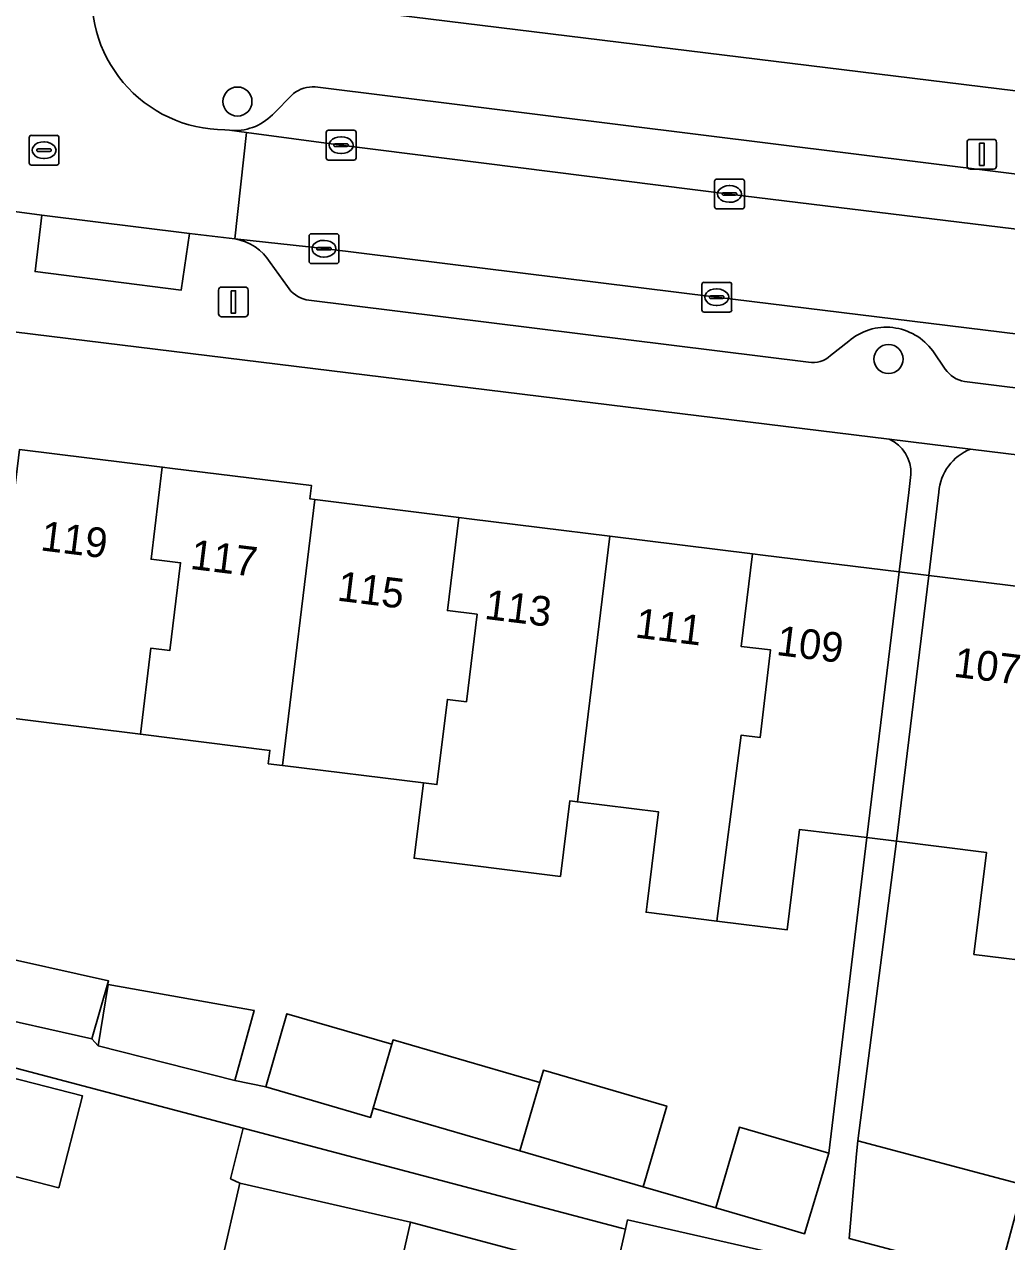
# Model space of a CAD drawing. Extents: x 158086 to 159499, y 382904 to 383981.
# Drawn here: x 158245.92 to 158278.93, y 383245.08 to 383286 of the extents above; entities that cross this region are included whole.
import ezdxf

# ---------------------------------------------------------------- set-up
doc = ezdxf.new("R2010")
doc.units = 0
for name, color, linetype in [('IMGEO_Boom', 7, 'Continuous'), ('IMGEO_Erf', 7, 'Continuous'), ('IMGEO_Kolk', 7, 'Continuous'), ('IMGEO_Lichtmast', 7, 'Continuous'), ('IMGEO_Pand', 7, 'Continuous'), ('IMGEO_Pand_nummerreeks', 7, 'Continuous'), ('IMGEO_Pand_overbouw', 7, 'Continuous'), ('IMGEO_Parkeervlak_open', 7, 'Continuous'), ('IMGEO_Rijbaan_lokaal_open', 7, 'Continuous'), ('IMGEO_Rioolput', 7, 'Continuous'), ('IMGEO_Voetpad_open', 7, 'Continuous')]:
    doc.layers.add(name, color=color, linetype=linetype)

msp = doc.modelspace()

# ---------------------------------------------------------------- linework, layer by layer
at = {"layer": 'IMGEO_Boom'}
for centre in [(158253.078, 383283.407), (158274.958, 383274.752)]:
    msp.add_circle(centre, 0.489, dxfattribs=at)
at = {"layer": 'IMGEO_Erf'}
for points in [[(158253.183, 383286.973), (158304.082, 383280.726)], [(158274.982, 383272.062), (158207.45, 383280.342)], [(158245.755, 383271.713), (158250.55, 383271.12), (158250.902, 383271.076), (158255.57, 383270.498), (158255.515, 383270.049), (158255.685, 383270.028), (158260.517, 383269.43), (158260.869, 383269.386), (158265.591, 383268.802), (158270.383, 383268.209), (158270.735, 383268.165), (158275.318, 383267.598), (158275.645, 383270.262), (158275.71, 383270.875)], [(158276.655, 383270.279), (158276.311, 383267.477), (158281.535, 383266.842), (158281.887, 383266.799), (158286.879, 383266.192), (158291.509, 383265.629), (158291.86, 383265.586), (158296.164, 383265.063), (158296.217, 383265.499), (158296.893, 383265.416), (158301.217, 383264.884), (158306.701, 383264.209), (158311.095, 383263.669), (158316.436, 383263.012), (158320.994, 383262.451), (158326.628, 383261.758), (158332.959, 383260.98), (158338.914, 383260.247), (158339.394, 383264.164), (158277.718, 383271.726)], [(158244.62, 383254.769), (158248.748, 383253.847), (158248.181, 383251.9), (158248.393, 383251.667), (158248.729, 383253.728), (158253.646, 383252.855), (158252.992, 383250.5), (158254.029, 383250.287), (158254.744, 383252.745), (158258.268, 383251.719), (158258.311, 383251.865), (158263.242, 383250.43), (158263.363, 383250.843), (158267.506, 383249.638), (158266.717, 383246.927), (158269.158, 383246.216), (158269.947, 383248.927), (158272.95, 383248.053), (158274.232, 383258.664), (158271.971, 383258.943), (158271.555, 383255.569), (158269.185, 383255.861), (158266.814, 383256.154), (158266.848, 383256.425), (158267.231, 383259.528), (158264.502, 383259.865), (158264.246, 383259.897), (158263.933, 383257.362), (158259.017, 383257.97), (158259.33, 383260.503), (158254.595, 383261.088), (158254.115, 383261.147), (158254.171, 383261.594), (158249.82, 383262.139), (158244.673, 383262.784)], [(158280.39, 383254.427), (158277.829, 383254.739), (158278.252, 383258.17), (158275.225, 383258.544), (158273.927, 383248.468), (158279.491, 383246.996)], [(158252.526, 383244.275), (158253.155, 383247.044), (158252.848, 383247.2), (158253.27, 383248.896), (158228.356, 383255.479)], [(158264.566, 383244.222), (158258.896, 383245.738), (158258.267, 383242.97)]]:
    msp.add_lwpolyline(points, dxfattribs=at)
msp.add_lwpolyline([(158233.451, 383247.273), (158233.869, 383249.121), (158226.285, 383251.066), (158227.358, 383255.249), (158234.823, 383253.334), (158241.707, 383251.568), (158247.867, 383249.988), (158247.073, 383246.894), (158244.157, 383247.642), (158244.284, 383248.14), (158241.041, 383248.971), (158240.635, 383247.385), (158235.085, 383248.809), (158234.674, 383246.996)], close=True, dxfattribs=at)
for centre, radius, start, end in [((158274.472, 383270.933), 1.239, 357.3287, 65.7138), ((158278.335, 383270.159), 1.685, 111.4966, 175.8996)]:
    msp.add_arc(centre, radius, start, end, dxfattribs=at)
at = {"layer": 'IMGEO_Kolk'}
for p, q in [((158256.063, 383281.516), (158256.063, 383282.368)), ((158256.138, 383282.442), (158256.99, 383282.442)), ((158257.064, 383282.368), (158257.064, 383281.516)), ((158256.322, 383281.936), (158256.322, 383281.948)), ((158256.76, 383281.899), (158256.362, 383281.899)), ((158256.365, 383281.985), (158256.763, 383281.985)), ((158256.551, 383282.222), (158256.576, 383282.222)), ((158256.806, 383281.948), (158256.806, 383281.936)), ((158256.99, 383281.442), (158256.138, 383281.442)), ((158256.574, 383281.662), (158256.549, 383281.662)), ((158269.115, 383279.875), (158269.115, 383280.727)), ((158269.19, 383280.801), (158270.042, 383280.801)), ((158270.116, 383280.727), (158270.116, 383279.875)), ((158269.374, 383280.295), (158269.374, 383280.307)), ((158269.812, 383280.258), (158269.414, 383280.258)), ((158269.417, 383280.344), (158269.815, 383280.344)), ((158269.603, 383280.581), (158269.628, 383280.581)), ((158269.858, 383280.307), (158269.858, 383280.295)), ((158270.042, 383279.801), (158269.19, 383279.801)), ((158269.626, 383280.021), (158269.601, 383280.021)), ((158255.487, 383278.036), (158255.487, 383278.888)), ((158255.562, 383278.962), (158256.414, 383278.962)), ((158255.975, 383278.742), (158256, 383278.742)), ((158256.488, 383278.888), (158256.488, 383278.036)), ((158255.746, 383278.456), (158255.746, 383278.468)), ((158256.184, 383278.419), (158255.786, 383278.419)), ((158255.789, 383278.505), (158256.187, 383278.505)), ((158255.998, 383278.182), (158255.973, 383278.182)), ((158256.23, 383278.468), (158256.23, 383278.456)), ((158256.414, 383277.962), (158255.562, 383277.962)), ((158268.687, 383276.405), (158268.687, 383277.257)), ((158268.762, 383277.331), (158269.614, 383277.331)), ((158269.175, 383277.111), (158269.2, 383277.111)), ((158269.688, 383277.257), (158269.688, 383276.405)), ((158268.946, 383276.825), (158268.946, 383276.837)), ((158269.384, 383276.788), (158268.986, 383276.788)), ((158268.989, 383276.874), (158269.387, 383276.874)), ((158269.198, 383276.551), (158269.173, 383276.551)), ((158269.43, 383276.837), (158269.43, 383276.825)), ((158269.614, 383276.331), (158268.762, 383276.331))]:
    msp.add_line(p, q, dxfattribs=at)
for points in [[(158256.063, 383281.516), (158256.063, 383282.368)], [(158256.138, 383282.442), (158256.99, 383282.442)], [(158257.064, 383282.368), (158257.064, 383281.516)], [(158256.99, 383281.442), (158256.138, 383281.442)], [(158269.115, 383279.875), (158269.115, 383280.727)], [(158269.19, 383280.801), (158270.042, 383280.801)], [(158270.116, 383280.727), (158270.116, 383279.875)], [(158270.042, 383279.801), (158269.19, 383279.801)], [(158255.487, 383278.036), (158255.487, 383278.888)], [(158255.562, 383278.962), (158256.414, 383278.962)], [(158256.488, 383278.888), (158256.488, 383278.036)], [(158256.414, 383277.962), (158255.562, 383277.962)], [(158268.687, 383276.405), (158268.687, 383277.257)], [(158268.762, 383277.331), (158269.614, 383277.331)], [(158269.688, 383277.257), (158269.688, 383276.405)], [(158269.614, 383276.331), (158268.762, 383276.331)]]:
    msp.add_lwpolyline(points, dxfattribs=at)
for centre, radius, start, end in [((158256.14, 383282.366), 0.0765, 91.552, 178.448), ((158256.14, 383282.366), 0.0765, 91.552, 178.448), ((158256.988, 383282.366), 0.0765, 1.552, 88.448), ((158256.988, 383282.366), 0.0765, 1.552, 88.448), ((158256.362, 383281.945), 0.0403, 85.8775, 175.7526), ((158256.359, 383281.935), 0.0366, 178.938, 274.7102), ((158256.763, 383281.942), 0.043, 264.8664, 352.4533), ((158256.767, 383281.947), 0.0386, 1.7309, 96.639), ((158256.14, 383281.518), 0.0765, 181.552, 268.448), ((158256.14, 383281.518), 0.0765, 181.552, 268.448), ((158256.988, 383281.518), 0.0765, 271.552, 358.448), ((158256.988, 383281.518), 0.0765, 271.552, 358.448), ((158269.192, 383280.725), 0.0765, 91.552, 178.448), ((158269.192, 383280.725), 0.0765, 91.552, 178.448), ((158270.04, 383280.725), 0.0765, 1.552, 88.448), ((158270.04, 383280.725), 0.0765, 1.552, 88.448), ((158269.414, 383280.304), 0.0403, 85.8775, 175.7526), ((158269.411, 383280.294), 0.0366, 178.938, 274.7102), ((158269.815, 383280.301), 0.043, 264.8664, 352.4533), ((158269.819, 383280.306), 0.0386, 1.7309, 96.639), ((158269.192, 383279.877), 0.0765, 181.552, 268.448), ((158269.192, 383279.877), 0.0765, 181.552, 268.448), ((158270.04, 383279.877), 0.0765, 271.552, 358.448), ((158270.04, 383279.877), 0.0765, 271.552, 358.448), ((158255.564, 383278.886), 0.0765, 91.552, 178.448), ((158255.564, 383278.886), 0.0765, 91.552, 178.448), ((158256.412, 383278.886), 0.0765, 1.552, 88.448), ((158256.412, 383278.886), 0.0765, 1.552, 88.448), ((158255.786, 383278.465), 0.0403, 85.8775, 175.7526), ((158255.783, 383278.455), 0.0366, 178.938, 274.7102), ((158256.187, 383278.462), 0.043, 264.8664, 352.4533), ((158256.191, 383278.467), 0.0386, 1.7309, 96.639), ((158255.564, 383278.038), 0.0765, 181.552, 268.448), ((158255.564, 383278.038), 0.0765, 181.552, 268.448), ((158256.412, 383278.038), 0.0765, 271.552, 358.448), ((158256.412, 383278.038), 0.0765, 271.552, 358.448), ((158268.764, 383277.255), 0.0765, 91.552, 178.448), ((158268.764, 383277.255), 0.0765, 91.552, 178.448), ((158269.612, 383277.255), 0.0765, 1.552, 88.448), ((158269.612, 383277.255), 0.0765, 1.552, 88.448), ((158268.986, 383276.834), 0.0403, 85.8775, 175.7526), ((158268.983, 383276.824), 0.0366, 178.938, 274.7102), ((158269.387, 383276.831), 0.043, 264.8664, 352.4533), ((158269.391, 383276.836), 0.0386, 1.7309, 96.639), ((158268.764, 383276.407), 0.0765, 181.552, 268.448), ((158268.764, 383276.407), 0.0765, 181.552, 268.448), ((158269.612, 383276.407), 0.0765, 271.552, 358.448), ((158269.612, 383276.407), 0.0765, 271.552, 358.448)]:
    msp.add_arc(centre, radius, start, end, dxfattribs=at)
for centre, major_axis, ratio, start_param, end_param in [((158256.55, 383281.942), (-0.387, 0.002), 0.722429, 4.712389, 7.853982), ((158256.575, 383281.942), (-0.39, 0.002), 0.717154, 1.570796, 4.712389), ((158269.602, 383280.301), (-0.387, 0.002), 0.722429, 4.712389, 7.853982), ((158269.627, 383280.301), (-0.39, 0.002), 0.717154, 1.570796, 4.712389), ((158255.974, 383278.462), (-0.387, 0.002), 0.722429, 4.712389, 7.853982), ((158255.999, 383278.462), (-0.39, 0.002), 0.717154, 1.570796, 4.712389), ((158269.174, 383276.831), (-0.387, 0.002), 0.722429, 4.712389, 7.853982), ((158269.199, 383276.831), (-0.39, 0.002), 0.717154, 1.570796, 4.712389)]:
    msp.add_ellipse(centre, major_axis=major_axis, ratio=ratio, start_param=start_param, end_param=end_param, dxfattribs=at)
at = {"layer": 'IMGEO_Lichtmast'}
for p, q in [((158277.6, 383281.237), (158277.6, 383282.037)), ((158277.6, 383282.037), (158277.6, 383281.237)), ((158277.7, 383282.137), (158278.49, 383282.137)), ((158278.49, 383282.137), (158277.7, 383282.137)), ((158278.59, 383282.037), (158278.59, 383281.237)), ((158278.59, 383281.237), (158278.59, 383282.037)), ((158278.49, 383281.137), (158277.7, 383281.137)), ((158277.7, 383281.137), (158278.49, 383281.137)), ((158252.447, 383276.273), (158252.447, 383277.073)), ((158252.447, 383277.073), (158252.447, 383276.273)), ((158252.547, 383277.173), (158253.337, 383277.173)), ((158253.337, 383277.173), (158252.547, 383277.173)), ((158253.437, 383277.073), (158253.437, 383276.273)), ((158253.437, 383276.273), (158253.437, 383277.073)), ((158253.337, 383276.173), (158252.547, 383276.173)), ((158252.547, 383276.173), (158253.337, 383276.173))]:
    msp.add_line(p, q, dxfattribs=at)
for points in [[(158278.02, 383282.012), (158278.17, 383282.012), (158278.17, 383281.262), (158278.02, 383281.262), (158278.02, 383282.012)], [(158252.867, 383277.048), (158253.017, 383277.048), (158253.017, 383276.298), (158252.867, 383276.298), (158252.867, 383277.048)]]:
    msp.add_lwpolyline(points, dxfattribs=at)
for centre, start, end in [((158277.7, 383282.037), 90, 180), ((158277.7, 383282.037), 90, 180), ((158278.49, 383282.037), 0, 90), ((158278.49, 383282.037), 360, 90), ((158277.7, 383281.237), 180, 270), ((158277.7, 383281.237), 180, 270), ((158278.49, 383281.237), 270, 0), ((158278.49, 383281.237), 270, 0), ((158252.547, 383277.073), 90, 180), ((158252.547, 383277.073), 90, 180), ((158253.337, 383277.073), 0, 90), ((158253.337, 383277.073), 360, 90), ((158252.547, 383276.273), 180, 270), ((158252.547, 383276.273), 180, 270), ((158253.337, 383276.273), 270, 0), ((158253.337, 383276.273), 270, 0)]:
    msp.add_arc(centre, 0.1, start, end, dxfattribs=at)
at = {"layer": 'IMGEO_Pand'}
for points in [[(158251.167, 383267.904), (158250.175, 383268.025), (158250.55, 383271.12), (158245.755, 383271.713), (158244.673, 383262.784), (158249.82, 383262.139), (158250.171, 383265.038), (158250.811, 383264.96)], [(158255.685, 383270.028), (158255.515, 383270.049), (158255.57, 383270.498), (158250.902, 383271.076), (158250.55, 383271.12), (158250.175, 383268.025), (158251.167, 383267.904), (158250.811, 383264.96), (158250.171, 383265.038), (158249.82, 383262.139), (158254.171, 383261.594), (158254.115, 383261.147), (158254.595, 383261.088)], [(158260.517, 383269.43), (158255.685, 383270.028), (158254.595, 383261.088), (158259.33, 383260.503), (158259.785, 383260.447), (158260.134, 383263.309), (158260.774, 383263.231), (158261.13, 383266.175), (158260.138, 383266.296)], [(158265.591, 383268.802), (158260.869, 383269.386), (158260.517, 383269.43), (158260.138, 383266.296), (158261.13, 383266.175), (158260.774, 383263.231), (158260.134, 383263.309), (158259.785, 383260.447), (158259.33, 383260.503), (158259.017, 383257.97), (158263.933, 383257.362), (158264.246, 383259.897), (158264.502, 383259.865)], [(158270.998, 383264.972), (158270.006, 383265.093), (158270.383, 383268.209), (158265.591, 383268.802), (158264.502, 383259.865), (158267.231, 383259.528), (158266.848, 383256.425), (158266.814, 383256.154), (158269.185, 383255.861), (158270.002, 383262.106), (158270.642, 383262.028)], [(158275.318, 383267.598), (158270.735, 383268.165), (158270.383, 383268.209), (158270.006, 383265.093), (158270.998, 383264.972), (158270.642, 383262.028), (158270.002, 383262.106), (158269.185, 383255.861), (158271.555, 383255.569), (158271.971, 383258.943), (158274.232, 383258.664)], [(158282.151, 383263.614), (158281.159, 383263.735), (158281.535, 383266.842), (158276.311, 383267.477), (158275.225, 383258.544), (158278.252, 383258.17), (158277.829, 383254.739), (158280.39, 383254.427), (158281.155, 383260.748), (158281.795, 383260.67)], [(158244.62, 383254.769), (158244.179, 383252.794), (158244.288, 383252.77), (158248.181, 383251.9), (158248.748, 383253.847)], [(158253.646, 383252.855), (158248.729, 383253.728), (158248.393, 383251.667), (158252.992, 383250.5)], [(158258.268, 383251.719), (158254.744, 383252.745), (158254.029, 383250.287), (158257.553, 383249.261), (158257.642, 383249.568)], [(158241.707, 383251.568), (158241.041, 383248.971), (158244.284, 383248.14), (158244.157, 383247.642), (158247.073, 383246.894), (158247.867, 383249.988)], [(158263.242, 383250.43), (158258.311, 383251.865), (158258.268, 383251.719), (158257.642, 383249.568), (158262.574, 383248.133)], [(158263.242, 383250.43), (158262.574, 383248.133), (158266.717, 383246.927), (158267.506, 383249.638), (158263.363, 383250.843)], [(158272.95, 383248.053), (158269.947, 383248.927), (158269.158, 383246.216), (158271.495, 383245.536), (158272.141, 383245.348)], [(158279.491, 383246.996), (158273.927, 383248.468), (158273.888, 383248.033), (158273.633, 383245.192), (158278.661, 383243.862)], [(158258.896, 383245.738), (158253.155, 383247.044), (158252.526, 383244.275), (158258.267, 383242.97)], [(158272.004, 383244.494), (158266.192, 383245.815), (158266.121, 383245.505), (158264.911, 383240.184), (158270.731, 383238.86), (158270.865, 383239.454)]]:
    msp.add_lwpolyline(points, close=True, dxfattribs=at)
at = {"layer": 'IMGEO_Pand_overbouw'}
msp.add_lwpolyline([(158274.232, 383258.664), (158275.225, 383258.544), (158276.311, 383267.477), (158275.318, 383267.598)], close=True, dxfattribs=at)
at = {"layer": 'IMGEO_Parkeervlak_open'}
for points in [[(158299.438, 383278.454), (158255.693, 383283.899)], [(158254.961, 383283.676), (158254.254, 383282.96)], [(158252.809, 383282.444), (158253.387, 383282.366), (158256.56, 383281.941), (158269.611, 383280.3), (158285.969, 383278.297), (158299.323, 383276.679), (158301.904, 383276.354)], [(158302.308, 383272.688), (158301.709, 383272.762), (158298.992, 383273.097), (158285.345, 383274.845), (158269.184, 383276.832), (158255.984, 383278.463), (158252.995, 383278.791)], [(158254.174, 383278.003), (158254.758, 383277.192)], [(158255.384, 383276.747), (158272.27, 383274.642)], [(158273.01, 383274.866), (158273.621, 383275.351)], [(158276.444, 383275.023), (158276.866, 383274.416)], [(158277.511, 383273.993), (158299.364, 383271.27)]]:
    msp.add_lwpolyline(points, dxfattribs=at)
msp.add_lwpolyline([(158246.5, 383279.592), (158246.276, 383277.693), (158251.19, 383277.071), (158251.466, 383278.973)], close=True, dxfattribs=at)
for centre, radius, start, end in [((158255.614, 383282.845), 1.057, 85.7305, 128.1557), ((158252.992, 383284.212), 1.777, 264.0767, 315.226), ((158252.725, 383277.111), 1.702, 31.6174, 80.868), ((158255.597, 383277.71), 0.986, 211.6791, 257.5057), ((158274.883, 383273.9), 1.923, 35.7408, 131.0044), ((158272.409, 383275.516), 0.885, 260.943, 312.7394), ((158277.686, 383274.963), 0.985, 213.6961, 259.7891)]:
    msp.add_arc(centre, radius, start, end, dxfattribs=at)
at = {"layer": 'IMGEO_Rijbaan_lokaal_open'}
msp.add_lwpolyline([(158240.512, 383283.921), (158240.187, 383280.392), (158240.715, 383280.327), (158240.953, 383280.275), (158245.588, 383279.709), (158246.5, 383279.592), (158251.466, 383278.973), (158252.995, 383278.791), (158253.387, 383282.366), (158252.809, 383282.444), (158252.657, 383282.458)], dxfattribs=at)
msp.add_lwpolyline([(158301.709, 383272.762), (158302.214, 383276.323), (158301.904, 383276.354), (158299.323, 383276.679), (158285.969, 383278.297), (158269.611, 383280.3), (158256.56, 383281.941), (158253.387, 383282.366), (158252.995, 383278.791), (158255.984, 383278.463), (158269.184, 383276.832), (158285.345, 383274.845), (158298.992, 383273.097)], close=True, dxfattribs=at)
msp.add_arc((158252.664, 383286.935), 4.477, 170.2043, 269.9106, dxfattribs=at)
at = {"layer": 'IMGEO_Rioolput'}
for p, q in [((158246.155, 383282.272), (158247.007, 383282.272)), ((158246.08, 383281.346), (158246.08, 383282.198)), ((158246.568, 383282.052), (158246.593, 383282.052)), ((158247.081, 383282.198), (158247.081, 383281.346)), ((158246.339, 383281.766), (158246.339, 383281.778)), ((158246.777, 383281.729), (158246.379, 383281.729)), ((158246.382, 383281.815), (158246.78, 383281.815)), ((158246.591, 383281.492), (158246.566, 383281.492)), ((158246.823, 383281.778), (158246.823, 383281.766)), ((158247.007, 383281.272), (158246.155, 383281.272))]:
    msp.add_line(p, q, dxfattribs=at)
for points in [[(158246.155, 383282.272), (158247.007, 383282.272)], [(158246.08, 383281.346), (158246.08, 383282.198)], [(158247.081, 383282.198), (158247.081, 383281.346)], [(158247.007, 383281.272), (158246.155, 383281.272)]]:
    msp.add_lwpolyline(points, dxfattribs=at)
for centre, radius, start, end in [((158246.157, 383282.196), 0.0765, 91.552, 178.448), ((158246.157, 383282.196), 0.0765, 91.552, 178.448), ((158247.005, 383282.196), 0.0765, 1.552, 88.448), ((158247.005, 383282.196), 0.0765, 1.552, 88.448), ((158246.379, 383281.775), 0.0403, 85.8775, 175.7526), ((158246.376, 383281.765), 0.0366, 178.938, 274.7102), ((158246.78, 383281.772), 0.043, 264.8664, 352.4533), ((158246.784, 383281.777), 0.0386, 1.7309, 96.639), ((158246.157, 383281.348), 0.0765, 181.552, 268.448), ((158246.157, 383281.348), 0.0765, 181.552, 268.448), ((158247.005, 383281.348), 0.0765, 271.552, 358.448), ((158247.005, 383281.348), 0.0765, 271.552, 358.448)]:
    msp.add_arc(centre, radius, start, end, dxfattribs=at)
for centre, major_axis, ratio, start_param, end_param in [((158246.567, 383281.772), (-0.387, 0.002), 0.722429, 4.712389, 7.853982), ((158246.592, 383281.772), (-0.39, 0.002), 0.717154, 1.570796, 4.712389)]:
    msp.add_ellipse(centre, major_axis=major_axis, ratio=ratio, start_param=start_param, end_param=end_param, dxfattribs=at)
at = {"layer": 'IMGEO_Voetpad_open'}
for points in [[(158137.608, 383300.368), (158142.58, 383293.054), (158144.553, 383290.136), (158143.898, 383289.306), (158143.758, 383288.167), (158145.267, 383287.982), (158205.148, 383280.625), (158206.097, 383280.508), (158207.45, 383280.342), (158274.982, 383272.062), (158277.718, 383271.726), (158339.394, 383264.164)], [(158304.082, 383280.726), (158253.183, 383286.973)], [(158255.693, 383283.899), (158299.438, 383278.454)], [(158254.254, 383282.96), (158254.961, 383283.676)], [(158252.657, 383282.458), (158252.809, 383282.444)], [(158252.995, 383278.791), (158251.466, 383278.973), (158251.19, 383277.071), (158246.276, 383277.693), (158246.5, 383279.592), (158245.588, 383279.709), (158245.349, 383277.81), (158240.714, 383278.375), (158240.953, 383280.275), (158240.715, 383280.327)], [(158254.758, 383277.192), (158254.174, 383278.003)], [(158272.27, 383274.642), (158255.384, 383276.747)], [(158273.621, 383275.351), (158273.01, 383274.866)], [(158276.866, 383274.416), (158276.444, 383275.023)], [(158299.364, 383271.27), (158277.511, 383273.993)], [(158277.718, 383271.726), (158274.982, 383272.062)], [(158275.71, 383270.875), (158275.645, 383270.262), (158275.318, 383267.598), (158274.232, 383258.664), (158272.95, 383248.053), (158272.141, 383245.348), (158271.495, 383245.536), (158269.158, 383246.216), (158266.717, 383246.927), (158262.574, 383248.133), (158257.642, 383249.568), (158257.553, 383249.261), (158254.029, 383250.287), (158252.992, 383250.5), (158248.393, 383251.667), (158248.181, 383251.9), (158244.288, 383252.77)], [(158275.225, 383258.544), (158276.311, 383267.477), (158276.655, 383270.279)], [(158283.429, 383242.6), (158278.661, 383243.862), (158273.633, 383245.192), (158273.888, 383248.033), (158273.927, 383248.468), (158275.225, 383258.544)], [(158228.356, 383255.479), (158253.27, 383248.896), (158265.983, 383245.537), (158266.121, 383245.505), (158266.192, 383245.815), (158272.004, 383244.494)]]:
    msp.add_lwpolyline(points, dxfattribs=at)
msp.add_lwpolyline([(158260.691, 383221.367), (158264.911, 383240.184), (158266.121, 383245.505), (158265.983, 383245.537), (158253.27, 383248.896), (158252.848, 383247.2), (158253.155, 383247.044), (158258.896, 383245.738), (158264.566, 383244.222), (158258.79, 383218.705), (158259.019, 383218.653), (158258.208, 383215.075), (158257.133, 383210.332), (158258.169, 383210.075)], close=True, dxfattribs=at)
for centre, radius, start, end in [((158252.664, 383286.935), 4.477, 170.2043, 269.9106), ((158255.614, 383282.845), 1.057, 85.7305, 128.1557), ((158252.992, 383284.212), 1.777, 264.0767, 315.226), ((158252.725, 383277.111), 1.702, 31.6174, 80.868), ((158255.597, 383277.71), 0.986, 211.6791, 257.5057), ((158274.883, 383273.9), 1.923, 35.7408, 131.0044), ((158272.409, 383275.516), 0.885, 260.943, 312.7394), ((158277.686, 383274.963), 0.985, 213.6961, 259.7891), ((158274.472, 383270.933), 1.239, 357.3287, 65.7138), ((158278.335, 383270.159), 1.685, 111.4966, 175.8996)]:
    msp.add_arc(centre, radius, start, end, dxfattribs=at)

# ---------------------------------------------------------------- texts
at = {"layer": 'IMGEO_Pand_nummerreeks'}
for s, rotation, p in [('119', 352.9412, (158246.431, 383268.325)), ('117', 352.9412, (158251.464, 383267.702)), ('115', 352.9469, (158256.401, 383266.635)), ('113', 352.9469, (158261.352, 383266.022)), ('111', 352.9469, (158266.415, 383265.395)), ('109', 352.9469, (158271.161, 383264.807)), ('107', 353.0672, (158277.119, 383264.075))]:
    msp.add_text(s, height=1, rotation=rotation, dxfattribs=at).set_placement(p)

doc.saveas('drawing.dxf')
